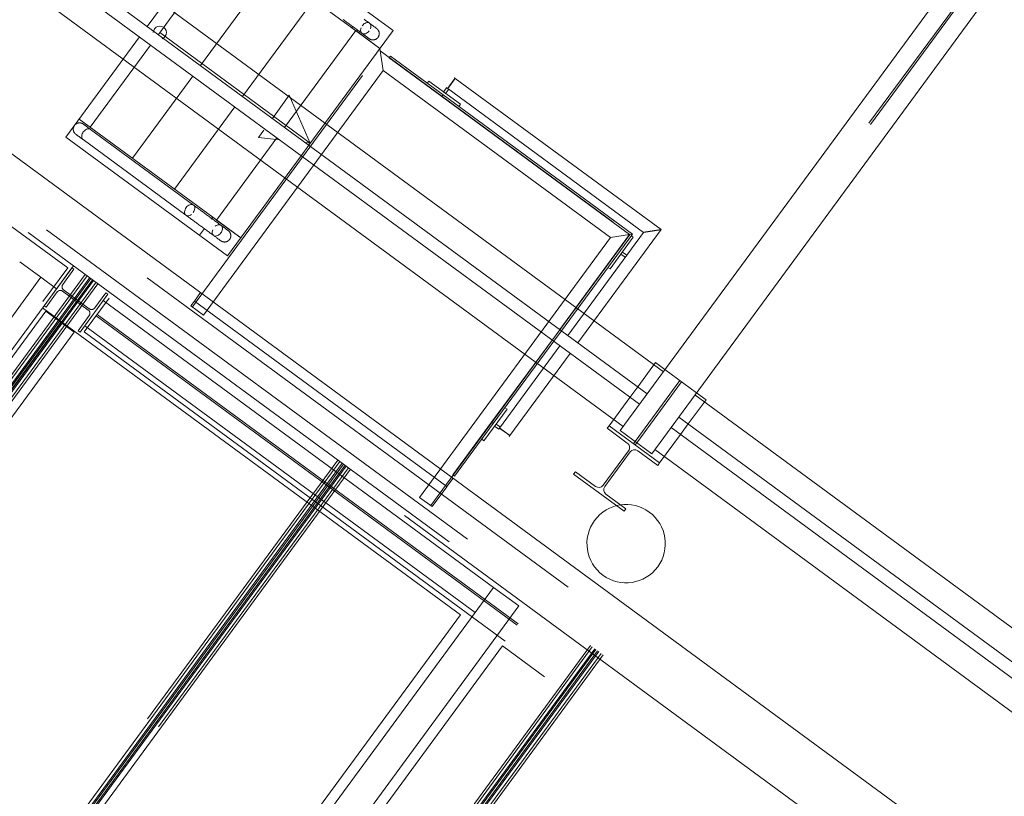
# Model space of a CAD drawing. Header units: metres. Extents: x 135583 to 135939, y 457896 to 458258.
# Tile 397 of 599: x 135805.53 to 135809.3, y 457968.49 to 457971.46. Entities that reach past the tile are written whole.
import ezdxf

# ---------------------------------------------------------------- set-up
doc = ezdxf.new("R2010")
doc.units = ezdxf.units.M
doc.linetypes.add('Hidden', pattern=[4, 2, -2])
doc.layers.add('NIEUWE INSTALLATIE', color=250, linetype='Continuous', lineweight=0)

msp = doc.modelspace()

# ---------------------------------------------------------------- linework, layer by layer
at = {"layer": 'NIEUWE INSTALLATIE'}
for p, q in [((135812.2785, 457975.9415), (135807.8307, 457969.8875)), ((135807.9515, 457969.7987), (135812.3993, 457975.8527)), ((135823.5806, 457957.6643), (135802.7806, 457972.9456)), ((135807.9964, 457970.1131), (135804.8938, 457972.3926)), ((135804.8316, 457972.308), (135807.9343, 457970.0285)), ((135804.802, 457972.2677), (135807.9047, 457969.9882)), ((135807.8425, 457969.9036), (135804.7398, 457972.1831)), ((135806.8033, 457971.4296), (135806.2919, 457971.8053)), ((135806.3346, 457971.774), (135806.0625, 457971.4036)), ((135806.4958, 457971.6555), (135806.2237, 457971.2852)), ((135806.657, 457971.5371), (135806.3849, 457971.1668)), ((135806.0682, 457971.4113), (135806.6444, 457970.988)), ((135806.8182, 457971.4187), (135806.5461, 457971.0484)), ((135806.8033, 457971.4296), (135806.808, 457971.436)), ((135806.9108, 457971.3506), (135806.8033, 457971.4296)), ((135806.9108, 457971.3506), (135806.8182, 457971.4187)), ((135806.0329, 457971.3633), (135805.8018, 457971.0487)), ((135806.9464, 457971.3146), (135806.9511, 457971.321)), ((135807.1479, 457971.1666), (135806.9464, 457971.3146)), ((135806.9511, 457971.321), (135807.1526, 457971.173)), ((135806.1941, 457971.2449), (135805.9629, 457970.9302)), ((135807.0922, 457971.2174), (135807.0981, 457971.2255)), ((135807.0981, 457971.2255), (135807.219, 457971.1367)), ((135807.1847, 457971.2166), (135807.1884, 457971.2217)), ((135807.9874, 457970.6569), (135807.199, 457971.2361)), ((135807.1545, 457971.184), (135807.1666, 457971.2006)), ((135807.1626, 457971.1781), (135807.1545, 457971.184)), ((135807.1747, 457971.1946), (135807.1626, 457971.1781)), ((135807.1704, 457971.1972), (135807.9199, 457970.6466)), ((135806.4992, 457971.0828), (135806.564, 457971.1711)), ((135806.6444, 457970.988), (135806.564, 457971.1711)), ((135807.1479, 457971.1665), (135807.1526, 457971.173)), ((135807.1526, 457971.173), (135807.1479, 457971.1666)), ((135807.1479, 457971.1665), (135807.8667, 457970.6384)), ((135807.8779, 457970.6401), (135807.1526, 457971.173)), ((135806.3553, 457971.1265), (135806.1241, 457970.8118)), ((135807.219, 457971.1367), (135807.213, 457971.1286)), ((135805.7591, 457971.08), (135806.2705, 457970.7043)), ((135806.1972, 457970.7509), (135805.8028, 457971.0407)), ((135806.4456, 457971.0099), (135806.4658, 457971.0375)), ((135805.7742, 457971.0017), (135806.1676, 457970.7127)), ((135806.5165, 457971.0081), (135806.2853, 457970.6934)), ((135806.526, 457971.0011), (135806.4456, 457971.0099)), ((135806.6444, 457970.988), (135806.6254, 457970.9901)), ((135806.1676, 457970.7127), (135806.1681, 457970.7123)), ((135806.2705, 457970.7043), (135806.2649, 457970.6967)), ((135806.2705, 457970.7043), (135806.378, 457970.6253)), ((135806.2853, 457970.6934), (135806.378, 457970.6253)), ((135806.2387, 457970.6611), (135806.2202, 457970.6358)), ((135807.669, 457970.2234), (135807.9874, 457970.6569)), ((135807.8667, 457970.6384), (135807.5994, 457970.2745)), ((135807.6058, 457970.2698), (135807.8779, 457970.6401)), ((135807.9199, 457970.6466), (135807.63, 457970.252)), ((135807.8811, 457970.6276), (135807.7923, 457970.5067)), ((135807.8779, 457970.6401), (135807.8667, 457970.6384)), ((135807.873, 457970.6335), (135807.8811, 457970.6276)), ((135807.8337, 457970.5631), (135807.8397, 457970.5712)), ((135807.8503, 457970.551), (135807.8337, 457970.5631)), ((135807.8397, 457970.5712), (135807.8562, 457970.559)), ((135807.7923, 457970.5067), (135807.7842, 457970.5126)), ((135807.5698, 457970.2342), (135807.3386, 457969.9196)), ((135807.345, 457969.9148), (135807.5762, 457970.2295)), ((135807.6004, 457970.2117), (135807.3692, 457969.897)), ((135807.4082, 457969.8684), (135807.6394, 457970.1831)), ((135807.9661, 457970.1478), (135807.898, 457970.0551)), ((135807.9661, 457970.1478), (135807.898, 457970.0551)), ((135807.9661, 457970.1478), (135808.0024, 457970.1212)), ((135807.9661, 457970.1478), (135808.0024, 457970.1212)), ((135807.8684, 457970.0149), (135807.7885, 457969.9061)), ((135807.8684, 457970.0149), (135807.7885, 457969.9061)), ((135811.2179, 457967.7464), (135808.1173, 457970.0243)), ((135808.1232, 457970.0324), (135808.1595, 457970.0057)), ((135808.1232, 457970.0324), (135808.1595, 457970.0057)), ((135808.0914, 457969.913), (135808.1595, 457970.0057)), ((135808.0914, 457969.913), (135808.1595, 457970.0057)), ((135807.3975, 457969.9693), (135807.3087, 457969.8485)), ((135807.3894, 457969.9753), (135807.3975, 457969.9693)), ((135808.0552, 457969.9397), (135811.1578, 457967.6602)), ((135807.1906, 457969.7181), (135807.3386, 457969.9196)), ((135807.345, 457969.9148), (135807.197, 457969.7133)), ((135807.345, 457969.9148), (135807.3386, 457969.9196)), ((135807.3386, 457969.9196), (135807.345, 457969.9148)), ((135807.3501, 457969.9049), (135807.3561, 457969.9129)), ((135807.3667, 457969.8927), (135807.3501, 457969.9049)), ((135807.3561, 457969.9129), (135807.3726, 457969.9008)), ((135807.7885, 457969.9061), (135807.7814, 457969.8964)), ((135807.9819, 457969.764), (135807.7885, 457969.9061)), ((135807.3699, 457969.8966), (135807.3692, 457969.897)), ((135807.3836, 457969.8865), (135807.379, 457969.8899)), ((135807.4082, 457969.8684), (135807.3837, 457969.8864)), ((135807.7814, 457969.8964), (135807.8581, 457969.84)), ((135807.9515, 457969.7987), (135807.8307, 457969.8875)), ((135807.9819, 457969.764), (135808.0618, 457969.8728)), ((135807.9819, 457969.764), (135808.0618, 457969.8728)), ((135808.0255, 457969.8994), (135811.1282, 457967.6199)), ((135807.3087, 457969.8485), (135807.3006, 457969.8544)), ((135807.8626, 457969.8106), (135807.7655, 457969.6785)), ((135807.7716, 457969.674), (135807.8687, 457969.8062)), ((135807.898, 457969.8107), (135807.9748, 457969.7543)), ((135811.066, 457967.5353), (135807.9634, 457969.8148)), ((135807.9748, 457969.7543), (135807.9819, 457969.764)), ((135807.197, 457969.7133), (135807.1906, 457969.7181)), ((135807.6594, 457969.7304), (135807.6523, 457969.7207)), ((135807.6523, 457969.7207), (135807.8457, 457969.5786)), ((135807.7362, 457969.674), (135807.6594, 457969.7304)), ((135807.8528, 457969.5883), (135807.7761, 457969.6447)), ((135807.8457, 457969.5786), (135807.8528, 457969.5883))]:
    msp.add_line(p, q, dxfattribs=at)
at = {"layer": 'NIEUWE INSTALLATIE', "linetype": 'Hidden'}
for p, q in [((135812.336, 457975.8992), (135807.8882, 457969.8452)), ((135812.3418, 457975.895), (135807.894, 457969.841)), ((135802.7967, 457972.8407), (135823.4113, 457957.6956)), ((135802.7967, 457972.8407), (135823.4113, 457957.6956)), ((135823.3639, 457957.6311), (135802.8138, 457972.7289)), ((135823.3639, 457957.6311), (135802.8138, 457972.7289)), ((135823.294, 457957.6204), (135802.8245, 457972.659)), ((135823.294, 457957.6204), (135802.8245, 457972.659)), ((135802.9681, 457972.5411), (135805.7314, 457970.5109)), ((135802.9681, 457972.5411), (135805.7314, 457970.5109)), ((135805.7153, 457970.5104), (135802.9724, 457972.5255)), ((135805.7153, 457970.5104), (135802.9724, 457972.5255)), ((135802.9232, 457972.4587), (135805.6661, 457970.4435)), ((135802.9232, 457972.4587), (135805.6661, 457970.4435)), ((135802.9268, 457972.4635), (135805.6697, 457970.4483)), ((135802.9268, 457972.4635), (135805.6697, 457970.4483)), ((135802.8776, 457972.3966), (135805.6206, 457970.3814)), ((135802.8776, 457972.3966), (135805.6206, 457970.3814)), ((135806.3422, 457971.8738), (135806.0198, 457971.435)), ((135806.9612, 457971.4191), (135806.3422, 457971.8738)), ((135806.6388, 457970.9803), (135806.9612, 457971.4191)), ((135805.9902, 457971.3947), (135805.7087, 457971.0115)), ((135806.9108, 457971.3506), (135806.9237, 457971.2667)), ((135806.9237, 457971.2667), (135806.9108, 457971.3506)), ((135806.9108, 457971.3506), (135806.9237, 457971.2667)), ((135806.9237, 457971.2667), (135806.9108, 457971.3506)), ((135806.9123, 457971.3408), (135807.8036, 457970.686)), ((135806.9123, 457971.3408), (135807.8036, 457970.686)), ((135806.2355, 457970.3301), (135806.9237, 457971.2667)), ((135806.2355, 457970.3301), (135806.9237, 457971.2667)), ((135806.9237, 457971.2667), (135807.794, 457970.6273)), ((135806.9237, 457971.2667), (135807.794, 457970.6273)), ((135806.1928, 457970.3614), (135806.8438, 457971.2476)), ((135806.1928, 457970.3614), (135806.8438, 457971.2476)), ((135805.7087, 457971.0115), (135806.3276, 457970.5568)), ((135806.6387, 457970.9802), (135806.6092, 457970.94)), ((135806.6387, 457970.9802), (135806.6092, 457970.94)), ((135806.3276, 457970.5568), (135806.6092, 457970.94)), ((135807.794, 457970.6273), (135807.0628, 457969.632)), ((135807.794, 457970.6273), (135807.0628, 457969.632)), ((135807.8681, 457970.6386), (135807.1055, 457969.6007)), ((135807.8681, 457970.6386), (135807.1055, 457969.6007)), ((135807.794, 457970.6273), (135807.8667, 457970.6384)), ((135807.8667, 457970.6384), (135807.794, 457970.6273)), ((135807.794, 457970.6273), (135807.8667, 457970.6384)), ((135807.8667, 457970.6384), (135807.794, 457970.6273)), ((135804.0781, 457968.5552), (135805.5316, 457970.5336)), ((135804.0781, 457968.5552), (135805.5316, 457970.5336)), ((135805.7378, 457970.5187), (135804.5536, 457968.9069)), ((135805.7378, 457970.5187), (135804.5536, 457968.9069)), ((135805.6122, 457970.4744), (135805.5316, 457970.5336)), ((135805.6122, 457970.4744), (135805.5316, 457970.5336)), ((135805.7153, 457970.5104), (135805.6206, 457970.3814)), ((135805.7153, 457970.5104), (135805.6206, 457970.3814)), ((135805.7314, 457970.5109), (135805.6249, 457970.3659)), ((135805.7314, 457970.5109), (135805.6249, 457970.3659)), ((135805.6965, 457970.4473), (135805.7391, 457970.5053)), ((135805.6965, 457970.4473), (135805.7391, 457970.5053)), ((135805.7391, 457970.5053), (135805.7314, 457970.5109)), ((135805.7391, 457970.5053), (135805.7314, 457970.5109)), ((135802.6863, 457966.2708), (135805.7828, 457970.4856)), ((135802.6863, 457966.2708), (135805.7828, 457970.4856)), ((135805.7901, 457970.4802), (135802.6935, 457966.2655)), ((135805.7901, 457970.4802), (135802.6935, 457966.2655)), ((135805.7998, 457970.4731), (135802.7033, 457966.2583)), ((135805.7998, 457970.4731), (135802.7033, 457966.2583)), ((135805.8039, 457970.4701), (135802.7073, 457966.2553)), ((135805.8039, 457970.4701), (135802.7073, 457966.2553)), ((135805.6122, 457970.4744), (135804.4695, 457968.9191)), ((135805.6122, 457970.4744), (135804.4695, 457968.9191)), ((135805.6722, 457970.4303), (135805.6122, 457970.4744)), ((135805.6722, 457970.4303), (135805.6122, 457970.4744)), ((135805.8103, 457970.4654), (135802.7138, 457966.2506)), ((135805.8103, 457970.4654), (135802.7138, 457966.2506)), ((135805.8144, 457970.4624), (135802.7178, 457966.2476)), ((135805.8144, 457970.4624), (135802.7178, 457966.2476)), ((135802.7276, 457966.2405), (135805.8241, 457970.4553)), ((135802.7276, 457966.2405), (135805.8241, 457970.4553)), ((135805.8314, 457970.4499), (135802.7348, 457966.2351)), ((135805.8314, 457970.4499), (135802.7348, 457966.2351)), ((135805.6325, 457970.3602), (135805.6752, 457970.4183)), ((135805.6325, 457970.3602), (135805.6752, 457970.4183)), ((135805.6961, 457970.4215), (135805.7944, 457970.3492)), ((135805.6961, 457970.4215), (135805.7944, 457970.3492)), ((135805.798, 457970.3541), (135805.6997, 457970.4263)), ((135805.798, 457970.3541), (135805.6997, 457970.4263)), ((135805.7627, 457970.2646), (135805.8692, 457970.4097)), ((135805.7627, 457970.2646), (135805.8692, 457970.4097)), ((135805.7788, 457970.2651), (135805.8736, 457970.3941)), ((135805.7788, 457970.2651), (135805.8736, 457970.3941)), ((135805.8616, 457970.4153), (135805.819, 457970.3573)), ((135805.8616, 457970.4153), (135805.819, 457970.3573)), ((135805.8692, 457970.4097), (135805.8616, 457970.4153)), ((135805.8692, 457970.4097), (135805.8616, 457970.4153)), ((135808.6165, 457968.3789), (135805.8736, 457970.3941)), ((135808.6165, 457968.3789), (135805.8736, 457970.3941)), ((135806.224, 457970.4158), (135806.2004, 457970.3836)), ((135806.224, 457970.4158), (135806.2004, 457970.3836)), ((135807.219, 457969.1822), (135805.6193, 457970.3575)), ((135807.219, 457969.1822), (135805.6193, 457970.3575)), ((135807.219, 457969.1822), (135805.6193, 457970.3575)), ((135807.219, 457969.1822), (135805.6193, 457970.3575)), ((135805.6249, 457970.3659), (135805.6325, 457970.3602)), ((135805.6249, 457970.3659), (135805.6325, 457970.3602)), ((135805.8515, 457970.3855), (135807.346, 457969.2875)), ((135805.8515, 457970.3855), (135807.346, 457969.2875)), ((135806.2003, 457970.3835), (135806.1871, 457970.3656)), ((135806.2003, 457970.3835), (135806.1871, 457970.3656)), ((135806.2355, 457970.3301), (135806.1871, 457970.3656)), ((135806.2355, 457970.3301), (135806.1871, 457970.3656)), ((135806.2004, 457970.3836), (135807.1674, 457969.6731)), ((135806.2004, 457970.3836), (135807.1674, 457969.6731)), ((135805.6319, 457970.345), (135802.7754, 457966.4569)), ((135805.6319, 457970.345), (135802.7754, 457966.4569)), ((135805.6319, 457970.345), (135805.7406, 457970.265)), ((135805.6319, 457970.345), (135805.7406, 457970.265)), ((135805.7976, 457970.3283), (135805.755, 457970.2702)), ((135805.7976, 457970.3283), (135805.755, 457970.2702)), ((135805.8244, 457970.3272), (135808.5673, 457968.312)), ((135805.8244, 457970.3272), (135808.5673, 457968.312)), ((135805.828, 457970.332), (135808.5709, 457968.3169)), ((135805.828, 457970.332), (135808.5709, 457968.3169)), ((135805.6836, 457970.3069), (135802.8271, 457966.4189)), ((135805.6836, 457970.3069), (135802.8271, 457966.4189)), ((135805.6889, 457970.303), (135802.8324, 457966.415)), ((135805.6889, 457970.303), (135802.8324, 457966.415)), ((135807.275, 457969.1908), (135805.7804, 457970.2888)), ((135807.275, 457969.1908), (135805.7804, 457970.2888)), ((135802.8841, 457966.3769), (135805.7406, 457970.265)), ((135802.8841, 457966.3769), (135805.7406, 457970.265)), ((135805.755, 457970.2702), (135805.7627, 457970.2646)), ((135805.755, 457970.2702), (135805.7627, 457970.2646)), ((135805.7788, 457970.2651), (135808.5217, 457968.25)), ((135805.7788, 457970.2651), (135808.5217, 457968.25)), ((135807.5762, 457970.2296), (135807.6058, 457970.2698)), ((135807.5762, 457970.2296), (135807.6058, 457970.2698)), ((135808.0024, 457970.1211), (135808.1232, 457970.0324)), ((135808.0024, 457970.1211), (135808.1232, 457970.0324)), ((135807.898, 457970.0551), (135807.8684, 457970.0149)), ((135807.898, 457970.0551), (135807.8684, 457970.0149)), ((135808.0598, 457970.079), (135807.8881, 457969.8453)), ((135808.0598, 457970.079), (135807.8881, 457969.8453)), ((135808.0658, 457970.0746), (135807.8941, 457969.8409)), ((135808.0658, 457970.0746), (135807.8941, 457969.8409)), ((135808.0618, 457969.8728), (135808.0914, 457969.913)), ((135808.0618, 457969.8728), (135808.0914, 457969.913)), ((135807.8881, 457969.8453), (135807.8822, 457969.8372)), ((135807.8881, 457969.8453), (135807.8822, 457969.8372)), ((135807.8941, 457969.8408), (135807.8882, 457969.8328)), ((135807.8941, 457969.8408), (135807.8882, 457969.8328)), ((135803.6533, 457965.5603), (135806.7498, 457969.7751)), ((135803.6533, 457965.5603), (135806.7498, 457969.7751)), ((135806.7571, 457969.7698), (135803.6606, 457965.555)), ((135806.7571, 457969.7698), (135803.6606, 457965.555)), ((135806.7668, 457969.7626), (135803.6703, 457965.5478)), ((135806.7668, 457969.7626), (135803.6703, 457965.5478)), ((135806.7709, 457969.7596), (135803.6744, 457965.5448)), ((135806.7709, 457969.7596), (135803.6744, 457965.5448)), ((135806.7774, 457969.7549), (135803.6808, 457965.5401)), ((135806.7774, 457969.7549), (135803.6808, 457965.5401)), ((135806.7814, 457969.7519), (135803.6849, 457965.5371)), ((135806.7814, 457969.7519), (135803.6849, 457965.5371)), ((135803.6946, 457965.53), (135806.7911, 457969.7448)), ((135803.6946, 457965.53), (135806.7911, 457969.7448)), ((135806.7984, 457969.7394), (135803.7019, 457965.5246)), ((135806.7984, 457969.7394), (135803.7019, 457965.5246)), ((135807.1674, 457969.6731), (135807.1911, 457969.7053)), ((135807.1674, 457969.6731), (135807.1911, 457969.7053)), ((135807.1112, 457969.5965), (135807.1674, 457969.673)), ((135807.1112, 457969.5965), (135807.1674, 457969.673)), ((135807.1112, 457969.5965), (135807.0628, 457969.632)), ((135807.1112, 457969.5965), (135807.0628, 457969.632)), ((135806.1619, 457967.6757), (135807.346, 457969.2875)), ((135806.1619, 457967.6757), (135807.346, 457969.2875)), ((135807.4427, 457969.2164), (135807.346, 457969.2875)), ((135807.4427, 457969.2164), (135807.346, 457969.2875)), ((135807.4427, 457969.2164), (135806.2586, 457967.6047)), ((135807.4427, 457969.2164), (135806.2586, 457967.6047)), ((135806.1533, 457967.7316), (135807.219, 457969.1822)), ((135806.1533, 457967.7316), (135807.219, 457969.1822)), ((135806.1533, 457967.7316), (135807.219, 457969.1822)), ((135806.1533, 457967.7316), (135807.219, 457969.1822)), ((135807.3802, 457969.0638), (135804.5205, 457965.1714)), ((135807.3802, 457969.0638), (135804.5205, 457965.1714)), ((135807.3802, 457969.0638), (135804.5205, 457965.1714)), ((135807.3802, 457969.0638), (135804.5205, 457965.1714)), ((135804.6204, 457964.8498), (135807.7169, 457969.0646)), ((135804.6204, 457964.8498), (135807.7169, 457969.0646)), ((135807.7242, 457969.0593), (135804.6277, 457964.8445)), ((135807.7242, 457969.0593), (135804.6277, 457964.8445)), ((135807.7339, 457969.0521), (135804.6374, 457964.8374)), ((135807.7339, 457969.0521), (135804.6374, 457964.8374)), ((135807.738, 457969.0491), (135804.6415, 457964.8344)), ((135807.738, 457969.0491), (135804.6415, 457964.8344)), ((135807.7444, 457969.0444), (135804.6479, 457964.8296)), ((135807.7444, 457969.0444), (135804.6479, 457964.8296)), ((135807.7485, 457969.0414), (135804.652, 457964.8266)), ((135807.7485, 457969.0414), (135804.652, 457964.8266)), ((135804.6617, 457964.8195), (135807.7582, 457969.0343)), ((135804.6617, 457964.8195), (135807.7582, 457969.0343)), ((135817.212, 457961.8406), (135807.3802, 457969.0638)), ((135817.212, 457961.8406), (135807.3802, 457969.0638)), ((135817.212, 457961.8406), (135807.3802, 457969.0638)), ((135817.212, 457961.8406), (135807.3802, 457969.0638)), ((135807.7655, 457969.0289), (135804.669, 457964.8141)), ((135807.7655, 457969.0289), (135804.669, 457964.8141))]:
    msp.add_line(p, q, dxfattribs=at)
at = {"layer": 'NIEUWE INSTALLATIE', "flags": 128}
for points in [[(135806.7706, 457971.4609), (135806.7737, 457971.4586), (135806.7769, 457971.4563), (135806.7801, 457971.4539), (135806.7833, 457971.4516), (135806.7865, 457971.4492), (135806.7897, 457971.4469), (135806.793, 457971.4445), (135806.7962, 457971.4421), (135806.7994, 457971.4398), (135806.8026, 457971.4374), (135806.8057, 457971.4351), (135806.8089, 457971.4328), (135806.812, 457971.4305), (135806.8151, 457971.4282), (135806.8181, 457971.426), (135806.8211, 457971.4238), (135806.824, 457971.4217), (135806.8269, 457971.4195), (135806.8297, 457971.4175), (135806.8325, 457971.4154), (135806.8352, 457971.4135), (135806.8378, 457971.4116), (135806.8403, 457971.4097), (135806.8428, 457971.4079), (135806.8452, 457971.4061), (135806.8474, 457971.4045), (135806.8496, 457971.4029), (135806.8517, 457971.4013), (135806.8537, 457971.3999), (135806.8556, 457971.3985), (135806.8574, 457971.3972), (135806.8591, 457971.3959), (135806.8606, 457971.3948), (135806.8621, 457971.3937), (135806.8634, 457971.3927), (135806.8646, 457971.3918), (135806.8657, 457971.391), (135806.8667, 457971.3903), (135806.8675, 457971.3897), (135806.8683, 457971.3892), (135806.8689, 457971.3887), (135806.8693, 457971.3884), (135806.8697, 457971.3881), (135806.8699, 457971.388), (135806.87, 457971.3879)], [(135806.8986, 457971.4268), (135806.8985, 457971.4269), (135806.8983, 457971.427), (135806.898, 457971.4273), (135806.8975, 457971.4276), (135806.897, 457971.428), (135806.8963, 457971.4285), (135806.8954, 457971.4291), (135806.8945, 457971.4298), (135806.8934, 457971.4306), (135806.8922, 457971.4315), (135806.8909, 457971.4325), (135806.8895, 457971.4335), (135806.8879, 457971.4347), (135806.8863, 457971.4359), (135806.8845, 457971.4372), (135806.8826, 457971.4385), (135806.8806, 457971.44), (135806.8786, 457971.4415), (135806.8764, 457971.4431), (135806.8741, 457971.4448), (135806.8718, 457971.4465), (135806.8693, 457971.4483), (135806.8668, 457971.4502), (135806.8642, 457971.4521), (135806.8615, 457971.454), (135806.8588, 457971.4561), (135806.856, 457971.4581), (135806.8531, 457971.4602), (135806.8502, 457971.4624)], [(135806.8934, 457971.4306), (135806.8941, 457971.4301), (135806.8951, 457971.4294), (135806.896, 457971.4287), (135806.8967, 457971.4282), (135806.8973, 457971.4277), (135806.8978, 457971.4274), (135806.8982, 457971.4271), (135806.8984, 457971.4269), (135806.8986, 457971.4268)], [(135806.8986, 457971.4268), (135806.8993, 457971.4262), (135806.9001, 457971.4256), (135806.9008, 457971.425), (135806.9015, 457971.4243), (135806.9022, 457971.4236), (135806.9028, 457971.4229), (135806.9034, 457971.4221), (135806.904, 457971.4213), (135806.9045, 457971.4205), (135806.905, 457971.4197), (135806.9055, 457971.4189), (135806.9059, 457971.418), (135806.9064, 457971.4172), (135806.9067, 457971.4163), (135806.9071, 457971.4154), (135806.9074, 457971.4144), (135806.9076, 457971.4135), (135806.9079, 457971.4126), (135806.908, 457971.4116), (135806.9082, 457971.4107), (135806.9083, 457971.4097), (135806.9084, 457971.4087), (135806.9084, 457971.4078), (135806.9084, 457971.4068), (135806.9084, 457971.4059), (135806.9083, 457971.4049), (135806.9082, 457971.4039), (135806.908, 457971.403), (135806.9078, 457971.402), (135806.9076, 457971.4011), (135806.9073, 457971.4002), (135806.907, 457971.3992), (135806.9067, 457971.3983), (135806.9063, 457971.3975), (135806.9059, 457971.3966), (135806.9054, 457971.3957), (135806.905, 457971.3949), (135806.9044, 457971.3941), (135806.9039, 457971.3933), (135806.9037, 457971.3931)], [(135806.87, 457971.3879), (135806.8699, 457971.388), (135806.8697, 457971.3881), (135806.8694, 457971.3883), (135806.8689, 457971.3887), (135806.8684, 457971.3891), (135806.8677, 457971.3896), (135806.8668, 457971.3902), (135806.8659, 457971.3909), (135806.8648, 457971.3917), (135806.8646, 457971.3918)], [(135806.9037, 457971.3931), (135806.9031, 457971.3923), (135806.9025, 457971.3916), (135806.9019, 457971.3908), (135806.9012, 457971.3902), (135806.9005, 457971.3895), (135806.8998, 457971.3889), (135806.899, 457971.3882), (135806.8982, 457971.3877), (135806.8975, 457971.3871), (135806.8966, 457971.3866), (135806.8958, 457971.3861), (135806.8949, 457971.3857), (135806.8941, 457971.3853), (135806.8932, 457971.3849), (135806.8923, 457971.3846), (135806.8913, 457971.3843), (135806.8904, 457971.384), (135806.8895, 457971.3838), (135806.8885, 457971.3836), (135806.8876, 457971.3834), (135806.8866, 457971.3833), (135806.8857, 457971.3833), (135806.8847, 457971.3832), (135806.8837, 457971.3832), (135806.8828, 457971.3833), (135806.8818, 457971.3833), (135806.8808, 457971.3835), (135806.8799, 457971.3836), (135806.8789, 457971.3838), (135806.878, 457971.384), (135806.8771, 457971.3843), (135806.8762, 457971.3846), (135806.8753, 457971.385), (135806.8744, 457971.3853), (135806.8735, 457971.3858), (135806.8726, 457971.3862), (135806.8718, 457971.3867), (135806.871, 457971.3872), (135806.8702, 457971.3878), (135806.87, 457971.3879)], [(135805.7465, 457971.0221), (135805.7457, 457971.0227), (135805.7449, 457971.0233), (135805.7442, 457971.024), (135805.7435, 457971.0246), (135805.7429, 457971.0253), (135805.7422, 457971.0261), (135805.7416, 457971.0268), (135805.7411, 457971.0276), (135805.7405, 457971.0284), (135805.74, 457971.0292), (135805.7395, 457971.03), (135805.7391, 457971.0309), (135805.7387, 457971.0318), (135805.7383, 457971.0327), (135805.738, 457971.0336), (135805.7377, 457971.0345), (135805.7374, 457971.0354), (135805.7372, 457971.0364), (135805.737, 457971.0373), (135805.7368, 457971.0383), (135805.7367, 457971.0392), (135805.7366, 457971.0402), (135805.7366, 457971.0411), (135805.7366, 457971.0421), (135805.7366, 457971.0431), (135805.7367, 457971.044), (135805.7368, 457971.045), (135805.737, 457971.046), (135805.7372, 457971.0469), (135805.7374, 457971.0478), (135805.7377, 457971.0488), (135805.738, 457971.0497), (135805.7383, 457971.0506), (135805.7387, 457971.0515), (135805.7391, 457971.0523), (135805.7396, 457971.0532), (135805.7401, 457971.054), (135805.7404, 457971.0546)], [(135805.7422, 457971.057), (135805.7425, 457971.0574), (135805.7431, 457971.0581), (135805.7438, 457971.0588), (135805.7445, 457971.0594), (135805.7452, 457971.0601), (135805.746, 457971.0607), (135805.7468, 457971.0613), (135805.7476, 457971.0618), (135805.7484, 457971.0623), (135805.7492, 457971.0628), (135805.7501, 457971.0632), (135805.751, 457971.0636), (135805.7519, 457971.064), (135805.7528, 457971.0644), (135805.7537, 457971.0647), (135805.7546, 457971.0649), (135805.7555, 457971.0651), (135805.7565, 457971.0653), (135805.7574, 457971.0655), (135805.7584, 457971.0656), (135805.7594, 457971.0657), (135805.7603, 457971.0657), (135805.7613, 457971.0657), (135805.7623, 457971.0657), (135805.7632, 457971.0656), (135805.7642, 457971.0655), (135805.7651, 457971.0653), (135805.7661, 457971.0651), (135805.767, 457971.0649), (135805.768, 457971.0646), (135805.7689, 457971.0643), (135805.7698, 457971.064), (135805.7707, 457971.0636), (135805.7715, 457971.0632), (135805.7724, 457971.0627), (135805.7732, 457971.0622), (135805.774, 457971.0617), (135805.7748, 457971.0612), (135805.775, 457971.061)], [(135805.775, 457971.061), (135805.7751, 457971.061), (135805.7753, 457971.0608), (135805.7756, 457971.0606), (135805.7761, 457971.0603), (135805.7767, 457971.0598), (135805.7774, 457971.0593), (135805.7782, 457971.0587), (135805.7791, 457971.058), (135805.7802, 457971.0572), (135805.7806, 457971.0569)], [(135805.8028, 457971.0407), (135805.8004, 457971.0424), (135805.7981, 457971.0441), (135805.7959, 457971.0457), (135805.7937, 457971.0473), (135805.7917, 457971.0488), (135805.7898, 457971.0502), (135805.788, 457971.0515), (135805.7863, 457971.0527), (135805.7847, 457971.0539), (135805.7833, 457971.055), (135805.7819, 457971.056), (135805.7807, 457971.0569), (135805.7795, 457971.0577), (135805.7785, 457971.0585), (135805.7777, 457971.0591), (135805.7769, 457971.0597), (135805.7763, 457971.0601), (135805.7758, 457971.0605), (135805.7754, 457971.0608), (135805.7752, 457971.0609), (135805.7751, 457971.061)], [(135805.7465, 457971.0221), (135805.7465, 457971.0221), (135805.7467, 457971.0219), (135805.747, 457971.0217), (135805.7475, 457971.0213), (135805.7481, 457971.0209), (135805.7488, 457971.0204), (135805.7496, 457971.0198), (135805.7505, 457971.0191), (135805.7516, 457971.0183), (135805.7528, 457971.0174), (135805.7541, 457971.0165), (135805.7556, 457971.0154), (135805.7571, 457971.0143), (135805.7588, 457971.0131), (135805.7605, 457971.0118), (135805.7624, 457971.0104), (135805.7644, 457971.0089), (135805.7665, 457971.0074), (135805.7686, 457971.0058), (135805.7709, 457971.0041), (135805.7733, 457971.0024), (135805.7742, 457971.0017)], [(135805.7516, 457971.0183), (135805.7507, 457971.019), (135805.7497, 457971.0197), (135805.7489, 457971.0203), (135805.7482, 457971.0208), (135805.7476, 457971.0213), (135805.7471, 457971.0216), (135805.7468, 457971.0219), (135805.7465, 457971.022), (135805.7465, 457971.0221)], [(135805.7741, 457971.0018), (135805.7736, 457971.0021), (135805.7733, 457971.0024)], [(135806.3302, 457970.6532), (135806.3301, 457970.6532), (135806.3299, 457970.6534), (135806.3296, 457970.6536), (135806.3292, 457970.6539), (135806.3286, 457970.6544), (135806.3279, 457970.6549), (135806.327, 457970.6555), (135806.3261, 457970.6562), (135806.325, 457970.657), (135806.3238, 457970.6579), (135806.3225, 457970.6588), (135806.3211, 457970.6599), (135806.3195, 457970.661), (135806.3179, 457970.6622), (135806.3161, 457970.6635), (135806.3142, 457970.6649), (135806.3123, 457970.6663), (135806.3102, 457970.6679), (135806.308, 457970.6695), (135806.3057, 457970.6711), (135806.3034, 457970.6729), (135806.3009, 457970.6747), (135806.2984, 457970.6765), (135806.2958, 457970.6784), (135806.2931, 457970.6804), (135806.2904, 457970.6824), (135806.2876, 457970.6845), (135806.2847, 457970.6866), (135806.2818, 457970.6887), (135806.2788, 457970.6909), (135806.2758, 457970.6932), (135806.2727, 457970.6954), (135806.2696, 457970.6977), (135806.2665, 457970.7), (135806.2633, 457970.7023), (135806.2601, 457970.7047), (135806.2569, 457970.707), (135806.2537, 457970.7094), (135806.2505, 457970.7117), (135806.2472, 457970.7141), (135806.244, 457970.7165), (135806.2408, 457970.7188), (135806.2376, 457970.7212), (135806.2344, 457970.7235), (135806.2313, 457970.7258), (135806.2282, 457970.7281), (135806.2251, 457970.7304), (135806.222, 457970.7326), (135806.219, 457970.7349), (135806.2161, 457970.737), (135806.2132, 457970.7392), (135806.2103, 457970.7412), (135806.2075, 457970.7433), (135806.2048, 457970.7453), (135806.2022, 457970.7472), (135806.1996, 457970.7491), (135806.1972, 457970.7509)], [(135806.1681, 457970.7123), (135806.1706, 457970.7105), (135806.1731, 457970.7086), (135806.1758, 457970.7067), (135806.1785, 457970.7047), (135806.1813, 457970.7027), (135806.1841, 457970.7006), (135806.187, 457970.6985), (135806.1899, 457970.6963), (135806.1929, 457970.6941), (135806.196, 457970.6918), (135806.1991, 457970.6896), (135806.2022, 457970.6873), (135806.2053, 457970.685), (135806.2085, 457970.6826), (135806.2117, 457970.6803), (135806.2149, 457970.6779), (135806.2181, 457970.6756), (135806.2213, 457970.6732), (135806.2246, 457970.6708), (135806.2278, 457970.6685), (135806.231, 457970.6661), (135806.2342, 457970.6638), (135806.2373, 457970.6615), (135806.2405, 457970.6591), (135806.2436, 457970.6569), (135806.2467, 457970.6546), (135806.2497, 457970.6524), (135806.2527, 457970.6502), (135806.2556, 457970.648), (135806.2585, 457970.6459), (135806.2613, 457970.6438), (135806.2641, 457970.6418), (135806.2668, 457970.6398), (135806.2694, 457970.6379), (135806.2719, 457970.636), (135806.2744, 457970.6342), (135806.2768, 457970.6325), (135806.279, 457970.6308), (135806.2812, 457970.6292), (135806.2833, 457970.6277), (135806.2853, 457970.6262), (135806.2872, 457970.6248), (135806.289, 457970.6235), (135806.2907, 457970.6223), (135806.2922, 457970.6211), (135806.2937, 457970.6201), (135806.295, 457970.6191), (135806.2962, 457970.6182), (135806.2973, 457970.6174), (135806.2983, 457970.6167), (135806.2992, 457970.616), (135806.2999, 457970.6155), (135806.3005, 457970.6151), (135806.3009, 457970.6147), (135806.3013, 457970.6145), (135806.3015, 457970.6143), (135806.3016, 457970.6143)], [(135806.325, 457970.657), (135806.3257, 457970.6565), (135806.3267, 457970.6557), (135806.3276, 457970.6551), (135806.3283, 457970.6545), (135806.329, 457970.6541), (135806.3295, 457970.6537), (135806.3298, 457970.6534), (135806.3301, 457970.6533), (135806.3302, 457970.6532)], [(135806.3016, 457970.6143), (135806.3015, 457970.6143), (135806.3013, 457970.6144), (135806.301, 457970.6147), (135806.3006, 457970.615), (135806.3, 457970.6154), (135806.2993, 457970.616), (135806.2984, 457970.6166), (135806.2975, 457970.6173), (135806.2964, 457970.618), (135806.2963, 457970.6182)], [(135806.3353, 457970.6194), (135806.3348, 457970.6187), (135806.3341, 457970.6179), (135806.3335, 457970.6172), (135806.3328, 457970.6165), (135806.3321, 457970.6158), (135806.3314, 457970.6152), (135806.3306, 457970.6146), (135806.3299, 457970.614), (135806.3291, 457970.6135), (135806.3282, 457970.613), (135806.3274, 457970.6125), (135806.3265, 457970.612), (135806.3257, 457970.6116), (135806.3248, 457970.6113), (135806.3239, 457970.6109), (135806.323, 457970.6106), (135806.322, 457970.6104), (135806.3211, 457970.6101), (135806.3201, 457970.6099), (135806.3192, 457970.6098), (135806.3182, 457970.6097), (135806.3173, 457970.6096), (135806.3163, 457970.6096), (135806.3153, 457970.6096), (135806.3144, 457970.6096), (135806.3134, 457970.6097), (135806.3124, 457970.6098), (135806.3115, 457970.61), (135806.3105, 457970.6102), (135806.3096, 457970.6104), (135806.3087, 457970.6107), (135806.3078, 457970.611), (135806.3069, 457970.6113), (135806.306, 457970.6117), (135806.3051, 457970.6121), (135806.3042, 457970.6126), (135806.3034, 457970.613), (135806.3026, 457970.6136), (135806.3018, 457970.6141), (135806.3016, 457970.6143)], [(135806.3302, 457970.6532), (135806.331, 457970.6526), (135806.3317, 457970.652), (135806.3324, 457970.6513), (135806.3331, 457970.6507), (135806.3338, 457970.6499), (135806.3344, 457970.6492), (135806.335, 457970.6485), (135806.3356, 457970.6477), (135806.3361, 457970.6469), (135806.3366, 457970.6461), (135806.3371, 457970.6452), (135806.3376, 457970.6444), (135806.338, 457970.6435), (135806.3383, 457970.6426), (135806.3387, 457970.6417), (135806.339, 457970.6408), (135806.3392, 457970.6399), (135806.3395, 457970.6389), (135806.3397, 457970.638), (135806.3398, 457970.637), (135806.3399, 457970.6361), (135806.34, 457970.6351), (135806.34, 457970.6341), (135806.34, 457970.6332), (135806.34, 457970.6322), (135806.3399, 457970.6312), (135806.3398, 457970.6303), (135806.3396, 457970.6293), (135806.3394, 457970.6284), (135806.3392, 457970.6274), (135806.3389, 457970.6265), (135806.3386, 457970.6256), (135806.3383, 457970.6247), (135806.3379, 457970.6238), (135806.3375, 457970.6229), (135806.337, 457970.6221), (135806.3366, 457970.6212), (135806.336, 457970.6204), (135806.3355, 457970.6196), (135806.3353, 457970.6194)]]:
    msp.add_lwpolyline(points, dxfattribs=at)
at = {"layer": 'NIEUWE INSTALLATIE'}
msp.add_arc((135806.0682, 457971.4113), 0.025, 143.696, 178.0401, dxfattribs=at)
at = {"layer": 'NIEUWE INSTALLATIE', "linetype": 'Hidden'}
for start, end in [(53.696, 233.696), (53.696, 233.696), (233.696, 53.696), (233.696, 53.696)]:
    msp.add_arc((135807.8536, 457969.4549), 0.15, start, end, dxfattribs=at)
at = {"layer": 'NIEUWE INSTALLATIE'}
for centre, major_axis, ratio, start_param, end_param in [((135806.0682, 457971.4113), (-0.0094, 0.0232), 1, 3.09575, 6.83676), ((135807.1847, 457971.2167), (0.0143, 0.0195), 0.000001, 3.998665, 9.424778), ((135807.1847, 457971.2167), (-0.0143, -0.0195), 0.000001, 1.308997, 3.010693), ((135807.1847, 457971.2167), (0.0143, 0.0195), 0.000001, 3.926991, 4.093623), ((135807.1847, 457971.2167), (0.0143, 0.0195), 0.000001, 3.926991, 3.944321), ((135807.1847, 457971.2167), (-0.0143, -0.0195), 0.000001, 1.047198, 1.464323), ((135807.3887, 457969.8827), (-0.0195, 0.0143), 0.000001, 0, 1.104357), ((135807.3887, 457969.8827), (-0.0195, 0.0143), 0.000001, 5.50261, 5.720116), ((135807.8457, 457969.8231), (0.0079, -0.0195), 1, 0.553574, 2.124371), ((135807.8856, 457969.7938), (-0.0169, 0.0124), 1, 4.712389, 6.283185), ((135807.7486, 457969.6909), (0.0136, -0.016), 1, 4.944213, 6.515009), ((135807.7885, 457969.6616), (0.0079, -0.0195), 1, 3.695167, 5.265963)]:
    msp.add_ellipse(centre, major_axis=major_axis, ratio=ratio, start_param=start_param, end_param=end_param, dxfattribs=at)
at = {"layer": 'NIEUWE INSTALLATIE', "extrusion": (0, 0, -1)}
for centre, major_axis, ratio, start_param, end_param in [((135807.1847, 457971.2166), (-0.0143, -0.0195), 0.000001, 4.072259, 10.205354), ((135807.1847, 457971.2166), (-0.0143, -0.0195), 0.000001, 4.539184, 10.467936), ((135807.1847, 457971.2166), (0.0143, 0.0195), 0.000001, 3.926991, 6.283185), ((135807.1847, 457971.2166), (-0.0143, -0.0195), 0.000001, 1.836215, 2.308761), ((135807.1847, 457971.2166), (0.0227, -0.0082), 1, 2.049606, 2.067769), ((135807.3887, 457969.8828), (0.0133, -0.0202), 1, 2.577116, 2.712123), ((135807.3887, 457969.8828), (0.0195, -0.0143), 0.000001, 0, 3.926991), ((135807.3887, 457969.8828), (0.0195, -0.0143), 0.000001, 0, 5.063268), ((135807.3887, 457969.8828), (0.0195, -0.0143), 0.000001, 5.067619, 5.327869), ((135807.3887, 457969.8828), (0.0195, -0.0143), 0.000001, 5.331155, 5.497787), ((135807.3887, 457969.8828), (-0.0195, 0.0143), 0.000001, 2.490222, 2.617994)]:
    msp.add_ellipse(centre, major_axis=major_axis, ratio=ratio, start_param=start_param, end_param=end_param, dxfattribs=at)
at = {"layer": 'NIEUWE INSTALLATIE', "linetype": 'Hidden'}
for centre, major_axis, start_param, end_param in [((135805.7086, 457970.4384), (-0.0121, 0.0089), 0, 1.570796), ((135805.7086, 457970.4384), (-0.0121, 0.0089), 0, 1.570796), ((135805.6872, 457970.4094), (-0.0121, 0.0089), 4.712389, 6.283185), ((135805.6872, 457970.4094), (-0.0121, 0.0089), 4.712389, 6.283185), ((135805.8069, 457970.3661), (-0.0121, 0.0089), 1.570796, 3.141593), ((135805.8069, 457970.3661), (-0.0121, 0.0089), 1.570796, 3.141593), ((135805.7856, 457970.3371), (0.0036, 0.0146), 4.31969, 5.890486), ((135805.7856, 457970.3371), (0.0036, 0.0146), 4.31969, 5.890486)]:
    msp.add_ellipse(centre, major_axis=major_axis, ratio=1, start_param=start_param, end_param=end_param, dxfattribs=at)
at = {"layer": 'NIEUWE INSTALLATIE'}
for points in [[(135806.8433, 457971.4375), (135806.8452, 457971.44), (135806.8496, 457971.4446), (135806.8573, 457971.4489), (135806.8649, 457971.45), (135806.8691, 457971.4485), (135806.8709, 457971.4472)], [(135806.8423, 457971.4083), (135806.8405, 457971.4095), (135806.8378, 457971.4131), (135806.8367, 457971.4206), (135806.8376, 457971.4265), (135806.8388, 457971.4293)], [(135807.195, 457971.2385), (135807.1955, 457971.2382), (135807.196, 457971.2379), (135807.1965, 457971.2376)], [(135807.199, 457971.2361), (135807.1979, 457971.2369), (135807.1967, 457971.2376), (135807.1955, 457971.2382)], [(135807.1681, 457971.199), (135807.1677, 457971.1994), (135807.1673, 457971.1999), (135807.1669, 457971.2003)], [(135807.1673, 457971.1999), (135807.1682, 457971.1989), (135807.1693, 457971.198), (135807.1704, 457971.1972)], [(135805.7752, 457971.031), (135805.7768, 457971.0332), (135805.7807, 457971.0374), (135805.7874, 457971.0416), (135805.7943, 457971.0434), (135805.8005, 457971.0425), (135805.8036, 457971.0402), (135805.8048, 457971.0387)], [(135805.7767, 457971.0003), (135805.7749, 457971.0011), (135805.7717, 457971.0034), (135805.769, 457971.009), (135805.7687, 457971.0161), (135805.7707, 457971.0238), (135805.7735, 457971.0287), (135805.7752, 457971.031)], [(135806.1957, 457970.722), (135806.1975, 457970.7246), (135806.2006, 457970.7302), (135806.2024, 457970.7388), (135806.2012, 457970.7464), (135806.1985, 457970.75), (135806.1967, 457970.7512)], [(135806.1681, 457970.7123), (135806.1699, 457970.711), (135806.1741, 457970.7095), (135806.1816, 457970.7107), (135806.1869, 457970.7133), (135806.1892, 457970.7153)], [(135806.3015, 457970.6443), (135806.2998, 457970.642), (135806.2959, 457970.6379), (135806.2892, 457970.6337), (135806.2823, 457970.6319), (135806.2762, 457970.6328), (135806.2714, 457970.6362), (135806.2688, 457970.6419), (135806.2684, 457970.6489), (135806.2698, 457970.654), (135806.2708, 457970.6566)], [(135806.2806, 457970.6699), (135806.2827, 457970.6716), (135806.2872, 457970.6745), (135806.294, 457970.6762), (135806.3002, 457970.6754), (135806.3049, 457970.6719), (135806.3076, 457970.6663), (135806.308, 457970.6592), (135806.3059, 457970.6515), (135806.3032, 457970.6466), (135806.3015, 457970.6443)], [(135807.3671, 457969.8936), (135807.3677, 457969.8948), (135807.3684, 457969.896), (135807.3692, 457969.8971)], [(135807.4081, 457969.8685), (135807.4073, 457969.8674), (135807.4064, 457969.8663), (135807.4055, 457969.8654)]]:
    msp.add_open_spline(points, degree=3, dxfattribs=at)
for points, knots in [([(135806.8709, 457971.4472), (135806.8726, 457971.4459), (135806.8754, 457971.4423), (135806.8765, 457971.4348), (135806.8756, 457971.4289), (135806.8743, 457971.4261)], [0.5000136, 0.5000136, 0.5000136, 0.5000136, 0.625, 0.75, 0.875, 0.875, 0.875, 0.875]), ([(135806.8699, 457971.4179), (135806.868, 457971.4154), (135806.8636, 457971.4108), (135806.8558, 457971.4065), (135806.8482, 457971.4054), (135806.844, 457971.407), (135806.8423, 457971.4083)], [0, 0, 0, 0, 0.125, 0.25, 0.375, 0.4999864, 0.4999864, 0.4999864, 0.4999864]), ([(135806.1691, 457970.7416), (135806.1672, 457970.739), (135806.1642, 457970.7334), (135806.1624, 457970.7247), (135806.1636, 457970.7172), (135806.1664, 457970.7136), (135806.1681, 457970.7123)], [-1, -1, -1, -1, -0.875, -0.75, -0.625, -0.5000136, -0.5000136, -0.5000136, -0.5000136]), ([(135806.1967, 457970.7512), (135806.195, 457970.7525), (135806.1908, 457970.7541), (135806.1831, 457970.753), (135806.1754, 457970.7487), (135806.171, 457970.7441), (135806.1691, 457970.7416)], [-0.4999864, -0.4999864, -0.4999864, -0.4999864, -0.375, -0.25, -0.125, 0, 0, 0, 0]), ([(135807.9874, 457970.6569), (135807.9874, 457970.6569), (135807.9868, 457970.6568), (135807.9849, 457970.6565), (135807.983, 457970.6562), (135807.9809, 457970.6559), (135807.9791, 457970.6556), (135807.977, 457970.6553), (135807.9743, 457970.6549), (135807.9712, 457970.6544), (135807.9686, 457970.654), (135807.9666, 457970.6537), (135807.9645, 457970.6534), (135807.9624, 457970.6531), (135807.9603, 457970.6527), (135807.9581, 457970.6524), (135807.9559, 457970.652), (135807.9537, 457970.6517), (135807.9515, 457970.6514), (135807.9492, 457970.651), (135807.9471, 457970.6507), (135807.9449, 457970.6504), (135807.9428, 457970.6501), (135807.9407, 457970.6497), (135807.9387, 457970.6494), (135807.9368, 457970.6491), (135807.9349, 457970.6489), (135807.9325, 457970.6485), (135807.9303, 457970.6481), (135807.9283, 457970.6478), (135807.9264, 457970.6475), (135807.9243, 457970.6472), (135807.9224, 457970.6469), (135807.9205, 457970.6466), (135807.9199, 457970.6466), (135807.9199, 457970.6466)], [0, 0, 0, 0, 0.083333, 0.125, 0.166667, 0.208333, 0.229167, 0.25, 0.291667, 0.333333, 0.354167, 0.375, 0.395833, 0.416667, 0.4375, 0.458333, 0.479167, 0.5, 0.520833, 0.541667, 0.5625, 0.583333, 0.604167, 0.625, 0.645833, 0.666667, 0.6875, 0.708333, 0.75, 0.770833, 0.791667, 0.833333, 0.875, 0.916667, 1, 1, 1, 1])]:
    msp.add_open_spline(points, degree=3, knots=knots, dxfattribs=at)

doc.saveas('drawing.dxf')
